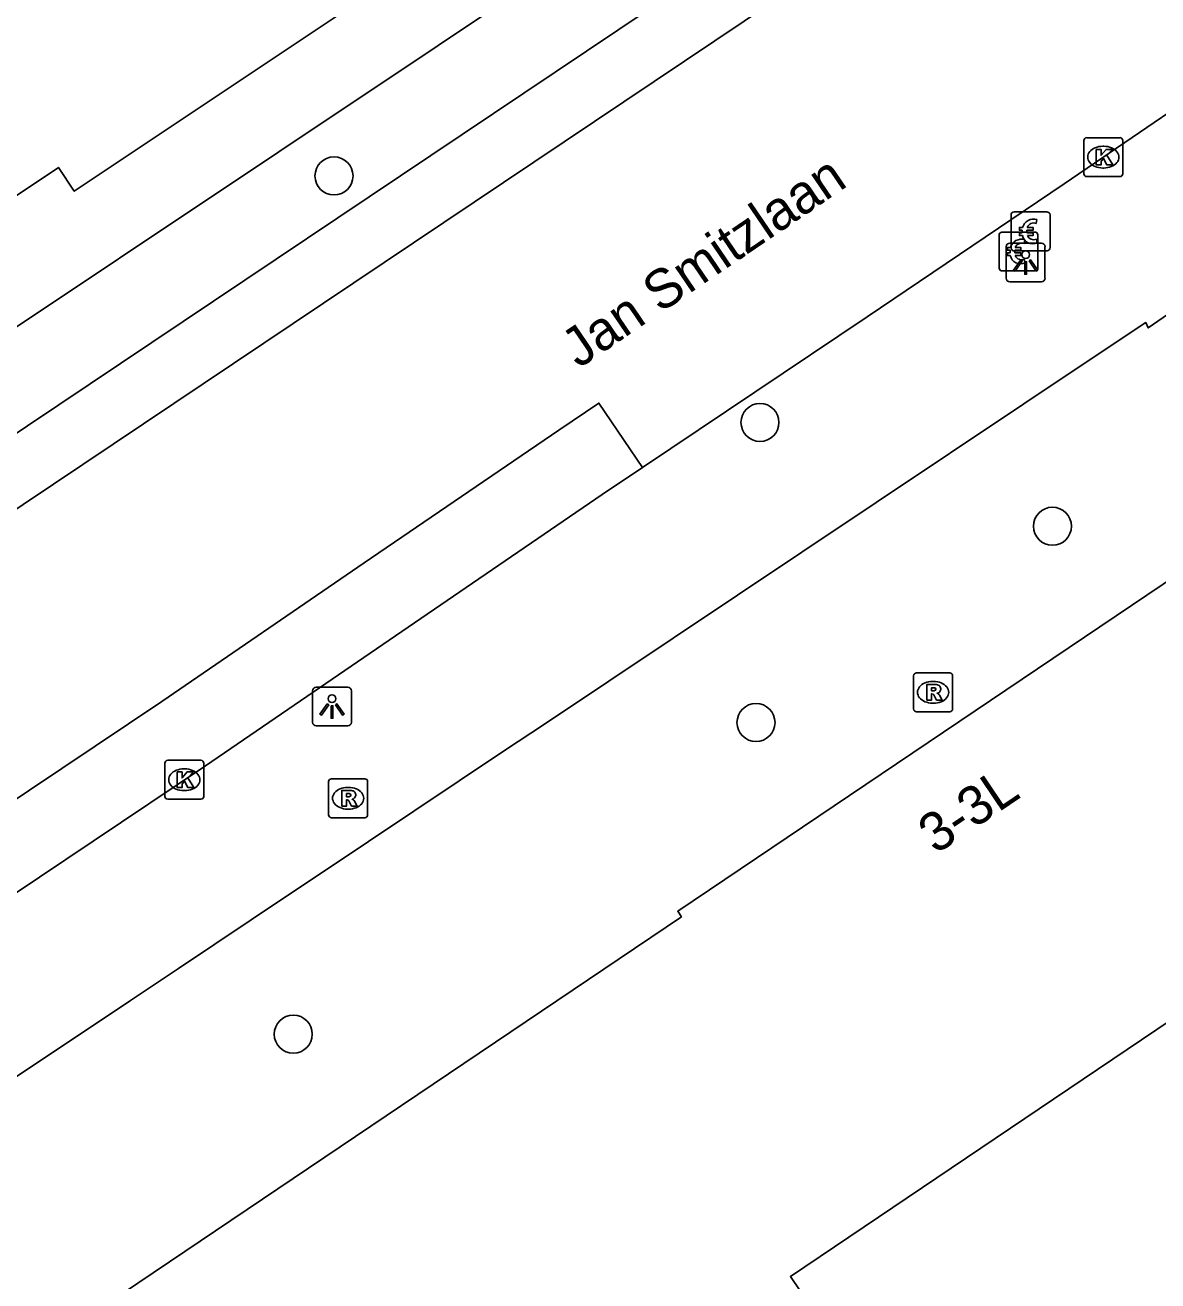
# Model space of a CAD drawing. Extents: x 161087 to 161922, y 382574 to 383873.
# Drawn here: x 161672.22 to 161701.34, y 382653.17 to 382685.44 of the extents above; entities that cross this region are included whole.
import ezdxf

# ---------------------------------------------------------------- set-up
doc = ezdxf.new("R2010")
doc.units = 0
for name, color, linetype in [('IMGEO_Betaalautomaat', 7, 'Continuous'), ('IMGEO_Boom', 7, 'Continuous'), ('IMGEO_Kolk', 7, 'Continuous'), ('IMGEO_Lichtpunt', 7, 'Continuous'), ('IMGEO_Openbare_ruimte_label', 7, 'Continuous'), ('IMGEO_Pand', 7, 'Continuous'), ('IMGEO_Pand_nummerreeks', 7, 'Continuous'), ('IMGEO_Rijbaan_lokaal_open', 7, 'Continuous'), ('IMGEO_Rioolput', 7, 'Continuous'), ('IMGEO_Voetpad_open', 7, 'Continuous')]:
    doc.layers.add(name, color=color, linetype=linetype)

msp = doc.modelspace()

# ---------------------------------------------------------------- linework, layer by layer
at = {"layer": 'IMGEO_Betaalautomaat'}
for p, q in [((161697.568, 382679.718), (161697.568, 382680.559)), ((161697.568, 382680.559), (161697.568, 382679.718)), ((161697.643, 382680.642), (161698.484, 382680.642)), ((161698.484, 382680.642), (161697.643, 382680.642)), ((161698.23, 382680.447), (161698.213, 382680.347)), ((161698.567, 382680.568), (161698.567, 382679.727)), ((161698.567, 382679.727), (161698.567, 382680.568)), ((161697.332, 382680.125), (161698.173, 382680.125)), ((161698.173, 382680.125), (161697.332, 382680.125)), ((161697.851, 382680.106), (161697.851, 382680.174)), ((161697.972, 382680.174), (161697.972, 382680.106)), ((161697.257, 382679.201), (161697.257, 382680.042)), ((161697.257, 382680.042), (161697.257, 382679.201)), ((161697.919, 382679.93), (161697.902, 382679.83)), ((161698.217, 382679.941), (161698.239, 382679.854)), ((161698.256, 382680.051), (161698.256, 382679.21)), ((161698.256, 382679.21), (161698.256, 382680.051)), ((161697.54, 382679.589), (161697.54, 382679.657)), ((161698.493, 382679.643), (161697.652, 382679.643)), ((161697.652, 382679.643), (161698.493, 382679.643)), ((161697.661, 382679.657), (161697.661, 382679.589)), ((161697.906, 382679.424), (161697.928, 382679.337)), ((161698.182, 382679.126), (161697.341, 382679.126)), ((161697.341, 382679.126), (161698.182, 382679.126))]:
    msp.add_line(p, q, dxfattribs=at)
for points in [[(161697.851, 382680.174), (161697.782, 382680.174), (161697.782, 382680.243), (161697.861, 382680.243)], [(161697.856, 382680.037), (161697.782, 382680.037), (161697.782, 382680.106), (161697.851, 382680.106)], [(161697.983, 382680.243), (161698.13, 382680.243), (161698.13, 382680.174), (161697.972, 382680.174)], [(161697.972, 382680.106), (161698.13, 382680.106), (161698.13, 382680.037), (161697.986, 382680.037)], [(161697.54, 382679.657), (161697.471, 382679.657), (161697.471, 382679.726), (161697.55, 382679.726)], [(161697.545, 382679.52), (161697.471, 382679.52), (161697.471, 382679.589), (161697.54, 382679.589)], [(161697.672, 382679.726), (161697.819, 382679.726), (161697.819, 382679.657), (161697.661, 382679.657)], [(161697.661, 382679.589), (161697.819, 382679.589), (161697.819, 382679.52), (161697.675, 382679.52)]]:
    msp.add_lwpolyline(points, dxfattribs=at)
for centre, radius, start, end in [((161697.646, 382680.565), 0.0779, 92.4484, 184.2845), ((161697.646, 382680.565), 0.0779, 92.4484, 184.2845), ((161698.144, 382680.167), 0.293, 73.014, 165.0139), ((161698.49, 382680.565), 0.0779, 2.4484, 94.2845), ((161698.49, 382680.565), 0.0779, 2.4484, 94.2845), ((161697.335, 382680.048), 0.0779, 92.4484, 184.2845), ((161697.335, 382680.048), 0.0779, 92.4484, 184.2845), ((161698.15, 382680.18), 0.179, 69.3236, 159.5683), ((161698.179, 382680.048), 0.0779, 2.4484, 94.2845), ((161698.179, 382680.048), 0.0779, 2.4484, 94.2845), ((161697.833, 382679.65), 0.293, 73.014, 165.0139), ((161697.839, 382679.663), 0.179, 69.3236, 159.5683), ((161698.117, 382680.092), 0.267, 191.8096, 297.0389), ((161698.15, 382680.107), 0.179, 202.7625, 291.8693), ((161697.806, 382679.575), 0.267, 191.8096, 297.0389), ((161697.646, 382679.721), 0.0779, 182.4484, 274.2845), ((161697.646, 382679.721), 0.0779, 182.4484, 274.2845), ((161697.839, 382679.59), 0.179, 202.7625, 291.8693), ((161698.49, 382679.721), 0.0779, 272.4484, 4.2845), ((161698.49, 382679.721), 0.0779, 272.4484, 4.2845), ((161697.335, 382679.204), 0.0779, 182.4484, 274.2845), ((161697.335, 382679.204), 0.0779, 182.4484, 274.2845), ((161698.179, 382679.204), 0.0779, 272.4484, 4.2845), ((161698.179, 382679.204), 0.0779, 272.4484, 4.2845)]:
    msp.add_arc(centre, radius, start, end, dxfattribs=at)
at = {"layer": 'IMGEO_Boom'}
for centre in [(161680.161, 382681.567), (161691.111, 382675.233), (161698.63, 382672.566), (161691.009, 382667.523), (161679.114, 382659.514)]:
    msp.add_circle(centre, 0.489, dxfattribs=at)
at = {"layer": 'IMGEO_Kolk'}
for p, q in [((161699.436, 382681.625), (161699.436, 382682.477)), ((161699.511, 382682.551), (161700.363, 382682.551)), ((161699.924, 382682.331), (161699.949, 382682.331)), ((161700.437, 382682.477), (161700.437, 382681.625)), ((161699.947, 382681.771), (161699.922, 382681.771)), ((161700.363, 382681.551), (161699.511, 382681.551)), ((161675.887, 382666.552), (161676.739, 382666.552)), ((161675.812, 382665.626), (161675.812, 382666.478)), ((161676.3, 382666.332), (161676.325, 382666.332)), ((161676.813, 382666.478), (161676.813, 382665.626)), ((161676.739, 382665.552), (161675.887, 382665.552)), ((161676.323, 382665.772), (161676.298, 382665.772))]:
    msp.add_line(p, q, dxfattribs=at)
for points in [[(161699.436, 382681.625), (161699.436, 382682.477)], [(161699.511, 382682.551), (161700.363, 382682.551)], [(161700.437, 382682.477), (161700.437, 382681.625)], [(161699.757, 382682.251), (161699.88, 382682.251), (161699.88, 382682.1), (161700.01, 382682.251), (161700.174, 382682.251), (161700.028, 382682.1), (161700.181, 382681.851), (161700.029, 382681.851), (161699.944, 382682.015), (161699.88, 382681.948), (161699.88, 382681.851), (161699.757, 382681.851), (161699.757, 382682.251)], [(161700.363, 382681.551), (161699.511, 382681.551)], [(161675.887, 382666.552), (161676.739, 382666.552)], [(161675.812, 382665.626), (161675.812, 382666.478)], [(161676.133, 382666.252), (161676.256, 382666.252), (161676.256, 382666.101), (161676.386, 382666.252), (161676.55, 382666.252), (161676.404, 382666.101), (161676.557, 382665.852), (161676.405, 382665.852), (161676.32, 382666.016), (161676.256, 382665.949), (161676.256, 382665.852), (161676.133, 382665.852), (161676.133, 382666.252)], [(161676.813, 382666.478), (161676.813, 382665.626)], [(161676.739, 382665.552), (161675.887, 382665.552)]]:
    msp.add_lwpolyline(points, dxfattribs=at)
for centre, start, end in [((161699.513, 382682.475), 91.552, 178.448), ((161699.513, 382682.475), 91.552, 178.448), ((161700.361, 382682.475), 1.552, 88.448), ((161700.361, 382682.475), 1.552, 88.448), ((161699.513, 382681.627), 181.552, 268.448), ((161699.513, 382681.627), 181.552, 268.448), ((161700.361, 382681.627), 271.552, 358.448), ((161700.361, 382681.627), 271.552, 358.448), ((161675.889, 382666.476), 91.552, 178.448), ((161675.889, 382666.476), 91.552, 178.448), ((161676.737, 382666.476), 1.552, 88.448), ((161676.737, 382666.476), 1.552, 88.448), ((161675.889, 382665.628), 181.552, 268.448), ((161675.889, 382665.628), 181.552, 268.448), ((161676.737, 382665.628), 271.552, 358.448), ((161676.737, 382665.628), 271.552, 358.448)]:
    msp.add_arc(centre, 0.0765, start, end, dxfattribs=at)
for centre, major_axis, ratio, start_param, end_param in [((161699.923, 382682.051), (-0.387, 0.002), 0.722429, 4.712389, 7.853982), ((161699.948, 382682.051), (-0.39, 0.002), 0.717154, 1.570796, 4.712389), ((161676.299, 382666.052), (-0.387, 0.002), 0.722429, 4.712389, 7.853982), ((161676.324, 382666.052), (-0.39, 0.002), 0.717154, 1.570796, 4.712389)]:
    msp.add_ellipse(centre, major_axis=major_axis, ratio=ratio, start_param=start_param, end_param=end_param, dxfattribs=at)
at = {"layer": 'IMGEO_Lichtpunt'}
for p, q in [((161697.442, 382679.748), (161697.442, 382678.941)), ((161697.442, 382679.748), (161697.442, 382678.941)), ((161698.344, 382679.843), (161697.536, 382679.843)), ((161698.344, 382679.843), (161697.536, 382679.843)), ((161698.438, 382678.941), (161698.438, 382679.748)), ((161698.438, 382678.941), (161698.438, 382679.748)), ((161697.536, 382678.847), (161698.344, 382678.847)), ((161697.536, 382678.847), (161698.344, 382678.847)), ((161679.611, 382668.337), (161679.611, 382667.53)), ((161679.611, 382668.337), (161679.611, 382667.53)), ((161680.513, 382668.432), (161679.705, 382668.432)), ((161680.513, 382668.432), (161679.705, 382668.432)), ((161680.607, 382667.53), (161680.607, 382668.337)), ((161680.607, 382667.53), (161680.607, 382668.337)), ((161679.705, 382667.436), (161680.513, 382667.436)), ((161679.705, 382667.436), (161680.513, 382667.436))]:
    msp.add_line(p, q, dxfattribs=at)
for points in [[(161697.816, 382679.412), (161697.855, 382679.384), (161697.667, 382679.122), (161697.629, 382679.149), (161697.816, 382679.412)], [(161697.918, 382679.364), (161697.965, 382679.364), (161697.965, 382679.042), (161697.918, 382679.042), (161697.918, 382679.364)], [(161698.028, 382679.384), (161698.066, 382679.411), (161698.253, 382679.149), (161698.214, 382679.121), (161698.028, 382679.384)], [(161679.985, 382668.001), (161680.024, 382667.973), (161679.836, 382667.711), (161679.798, 382667.738), (161679.985, 382668.001)], [(161680.087, 382667.953), (161680.134, 382667.953), (161680.134, 382667.631), (161680.087, 382667.631), (161680.087, 382667.953)], [(161680.197, 382667.973), (161680.235, 382668), (161680.422, 382667.738), (161680.383, 382667.71), (161680.197, 382667.973)]]:
    msp.add_lwpolyline(points, dxfattribs=at)
for centre in [(161697.941, 382679.546), (161680.11, 382668.135)]:
    msp.add_circle(centre, 0.0994, dxfattribs=at)
for centre, start, end in [((161697.536, 382679.748), 90, 180), ((161697.536, 382679.748), 90, 180), ((161698.344, 382679.748), 0, 90), ((161698.344, 382679.748), 0, 90), ((161697.536, 382678.941), 180, 270), ((161697.536, 382678.941), 180, 270), ((161698.344, 382678.941), 270, 0), ((161698.344, 382678.941), 270, 360), ((161679.705, 382668.337), 90, 180), ((161679.705, 382668.337), 90, 180), ((161680.513, 382668.337), 0, 90), ((161680.513, 382668.337), 0, 90), ((161679.705, 382667.53), 180, 270), ((161679.705, 382667.53), 180, 270), ((161680.513, 382667.53), 270, 0), ((161680.513, 382667.53), 270, 360)]:
    msp.add_arc(centre, 0.0946, start, end, dxfattribs=at)
at = {"layer": 'IMGEO_Pand'}
for points in [[(161680.47, 382685.832), (161673.485, 382681.175), (161673.077, 382681.786), (161669.572, 382679.45), (161669.988, 382678.826), (161662.965, 382674.144), (161662.524, 382674.806), (161659.048, 382672.489), (161659.499, 382671.812), (161657.692, 382670.607), (161657.496, 382670.901), (161655.445, 382669.534), (161655.654, 382669.221), (161655.143, 382668.881), (161654.854, 382669.193), (161654.012, 382670.104), (161651.92, 382668.71), (161650.536, 382670.209)], [(161741.783, 382649.168), (161738.683, 382653.795), (161738.5, 382653.672), (161736.26, 382657.015), (161736.443, 382657.138), (161736.092, 382657.661), (161735.976, 382657.583), (161723.424, 382676.152), (161724.856, 382677.117), (161722.345, 382680.847), (161724.341, 382682.191), (161722.721, 382684.597), (161720.728, 382683.254), (161720.365, 382683.794), (161688.997, 382662.671), (161689.091, 382662.531), (161672.727, 382651.507), (161679.583, 382641.37), (161677.646, 382640.087), (161680.826, 382635.348), (161682.748, 382636.635), (161691.596, 382623.521), (161691.82, 382623.671)], [(161705.616, 382632.96), (161691.894, 382653.285), (161709.203, 382664.95), (161711.028, 382662.242), (161712.849, 382663.468), (161715.235, 382659.927), (161715.065, 382659.813), (161715.213, 382659.599), (161715.388, 382659.714), (161717.772, 382656.174), (161715.947, 382654.943), (161718.252, 382651.528)]]:
    msp.add_lwpolyline(points, dxfattribs=at)
at = {"layer": 'IMGEO_Rijbaan_lokaal_open'}
for points in [[(161688.094, 382674.073), (161693.868, 382677.944), (161698.929, 382681.367), (161703.962, 382684.791), (161710.791, 382689.395), (161721.919, 382696.655), (161726.08, 382699.414)], [(161699.988, 382691.772), (161660.57, 382665.356)], [(161664.046, 382657.83), (161662.924, 382659.486), (161675.735, 382668.065), (161680.939, 382671.625), (161685.938, 382675.035), (161686.973, 382675.729), (161688.094, 382674.073)]]:
    msp.add_lwpolyline(points, dxfattribs=at)
at = {"layer": 'IMGEO_Rioolput'}
for p, q in [((161695.136, 382668.799), (161695.988, 382668.799)), ((161695.061, 382667.873), (161695.061, 382668.725)), ((161695.549, 382668.579), (161695.574, 382668.579)), ((161696.062, 382668.725), (161696.062, 382667.873)), ((161695.572, 382668.019), (161695.547, 382668.019)), ((161695.988, 382667.799), (161695.136, 382667.799)), ((161680.023, 382665.151), (161680.023, 382666.003)), ((161680.098, 382666.077), (161680.95, 382666.077)), ((161681.024, 382666.003), (161681.024, 382665.151)), ((161680.511, 382665.857), (161680.536, 382665.857)), ((161680.534, 382665.297), (161680.509, 382665.297)), ((161680.95, 382665.077), (161680.098, 382665.077))]:
    msp.add_line(p, q, dxfattribs=at)
for points in [[(161695.136, 382668.799), (161695.988, 382668.799)], [(161695.061, 382667.873), (161695.061, 382668.725)], [(161695.65, 382668.497), (161695.398, 382668.499), (161695.398, 382668.099)], [(161696.062, 382668.725), (161696.062, 382667.873)], [(161695.398, 382668.099), (161695.522, 382668.099), (161695.522, 382668.261), (161695.533, 382668.261)], [(161695.576, 382668.418), (161695.522, 382668.418), (161695.522, 382668.337)], [(161695.522, 382668.337), (161695.574, 382668.337)], [(161695.58, 382668.232), (161695.651, 382668.099), (161695.791, 382668.099), (161695.726, 382668.225)], [(161695.988, 382667.799), (161695.136, 382667.799)], [(161680.023, 382665.151), (161680.023, 382666.003)], [(161680.098, 382666.077), (161680.95, 382666.077)], [(161681.024, 382666.003), (161681.024, 382665.151)], [(161680.612, 382665.775), (161680.36, 382665.777), (161680.36, 382665.377)], [(161680.538, 382665.696), (161680.484, 382665.696), (161680.484, 382665.615)], [(161680.484, 382665.615), (161680.536, 382665.615)], [(161680.36, 382665.377), (161680.484, 382665.377), (161680.484, 382665.539), (161680.495, 382665.539)], [(161680.542, 382665.51), (161680.613, 382665.377), (161680.753, 382665.377), (161680.688, 382665.503)], [(161680.95, 382665.077), (161680.098, 382665.077)]]:
    msp.add_lwpolyline(points, dxfattribs=at)
for centre, radius, start, end in [((161695.138, 382668.723), 0.0765, 91.552, 178.448), ((161695.138, 382668.723), 0.0765, 91.552, 178.448), ((161695.986, 382668.723), 0.0765, 1.552, 88.448), ((161695.986, 382668.723), 0.0765, 1.552, 88.448), ((161695.649, 382668.387), 0.109, 350.3612, 89.416), ((161695.532, 382668.208), 0.0533, 26.0293, 88.6989), ((161695.558, 382668.526), 0.19, 274.7715, 282.9687), ((161695.582, 382668.322), 0.0964, 77.0061, 93.1865), ((161695.596, 382668.379), 0.0378, 276.6634, 79.6772), ((161695.647, 382668.387), 0.112, 277.5842, 350.9817), ((161695.631, 382668.172), 0.108, 29.5134, 73.7905), ((161695.138, 382667.875), 0.0765, 181.552, 268.448), ((161695.138, 382667.875), 0.0765, 181.552, 268.448), ((161695.986, 382667.875), 0.0765, 271.552, 358.448), ((161695.986, 382667.875), 0.0765, 271.552, 358.448), ((161680.1, 382666.001), 0.0765, 91.552, 178.448), ((161680.1, 382666.001), 0.0765, 91.552, 178.448), ((161680.948, 382666.001), 0.0765, 1.552, 88.448), ((161680.948, 382666.001), 0.0765, 1.552, 88.448), ((161680.52, 382665.804), 0.19, 274.7715, 282.9687), ((161680.544, 382665.6), 0.0964, 77.0061, 93.1865), ((161680.558, 382665.657), 0.0378, 276.6634, 79.6772), ((161680.611, 382665.665), 0.109, 350.3612, 89.416), ((161680.609, 382665.665), 0.112, 277.5842, 350.9817), ((161680.593, 382665.45), 0.108, 29.5134, 73.7905), ((161680.494, 382665.486), 0.0533, 26.0293, 88.6989), ((161680.1, 382665.153), 0.0765, 181.552, 268.448), ((161680.1, 382665.153), 0.0765, 181.552, 268.448), ((161680.948, 382665.153), 0.0765, 271.552, 358.448), ((161680.948, 382665.153), 0.0765, 271.552, 358.448)]:
    msp.add_arc(centre, radius, start, end, dxfattribs=at)
for centre, major_axis, ratio, start_param, end_param in [((161695.548, 382668.299), (-0.387, 0.002), 0.722429, 4.712389, 7.853982), ((161695.573, 382668.299), (-0.39, 0.002), 0.717154, 1.570796, 4.712389), ((161680.51, 382665.577), (-0.387, 0.002), 0.722429, 4.712389, 7.853982), ((161680.535, 382665.577), (-0.39, 0.002), 0.717154, 1.570796, 4.712389)]:
    msp.add_ellipse(centre, major_axis=major_axis, ratio=ratio, start_param=start_param, end_param=end_param, dxfattribs=at)
at = {"layer": 'IMGEO_Voetpad_open'}
for points in [[(161664.134, 382653.175), (161671.236, 382657.915), (161671.581, 382658.146), (161674.931, 382660.382), (161676.16, 382661.202), (161678.967, 382663.076), (161679.878, 382663.684), (161684.546, 382666.8), (161685.571, 382667.484), (161692.19, 382671.902), (161699.806, 382676.99), (161701.029, 382677.802), (161701.091, 382677.661), (161718.244, 382689.485), (161725.531, 382694.508), (161727.938, 382696.115), (161728.763, 382696.666), (161731.689, 382698.619), (161732.962, 382699.466), (161735.255, 382701.021)], [(161649.374, 382662.6), (161650.008, 382663.023), (161699.247, 382695.877)], [(161697.021, 382691.73), (161661.905, 382668.197)], [(161688.094, 382674.073), (161687.058, 382673.378), (161682.067, 382669.974), (161676.856, 382666.409), (161673.973, 382664.478), (161669.097, 382661.212), (161664.046, 382657.83)]]:
    msp.add_lwpolyline(points, dxfattribs=at)

# ---------------------------------------------------------------- texts
at = {"layer": 'IMGEO_Openbare_ruimte_label'}
msp.add_text('Jan Smitzlaan', height=1, rotation=34.1986, dxfattribs=at).set_placement((161686.453, 382676.607))
at = {"layer": 'IMGEO_Pand_nummerreeks'}
msp.add_text('3-3L', height=1, rotation=33.9535, dxfattribs=at).set_placement((161695.629, 382664.122))

doc.saveas('drawing.dxf')
